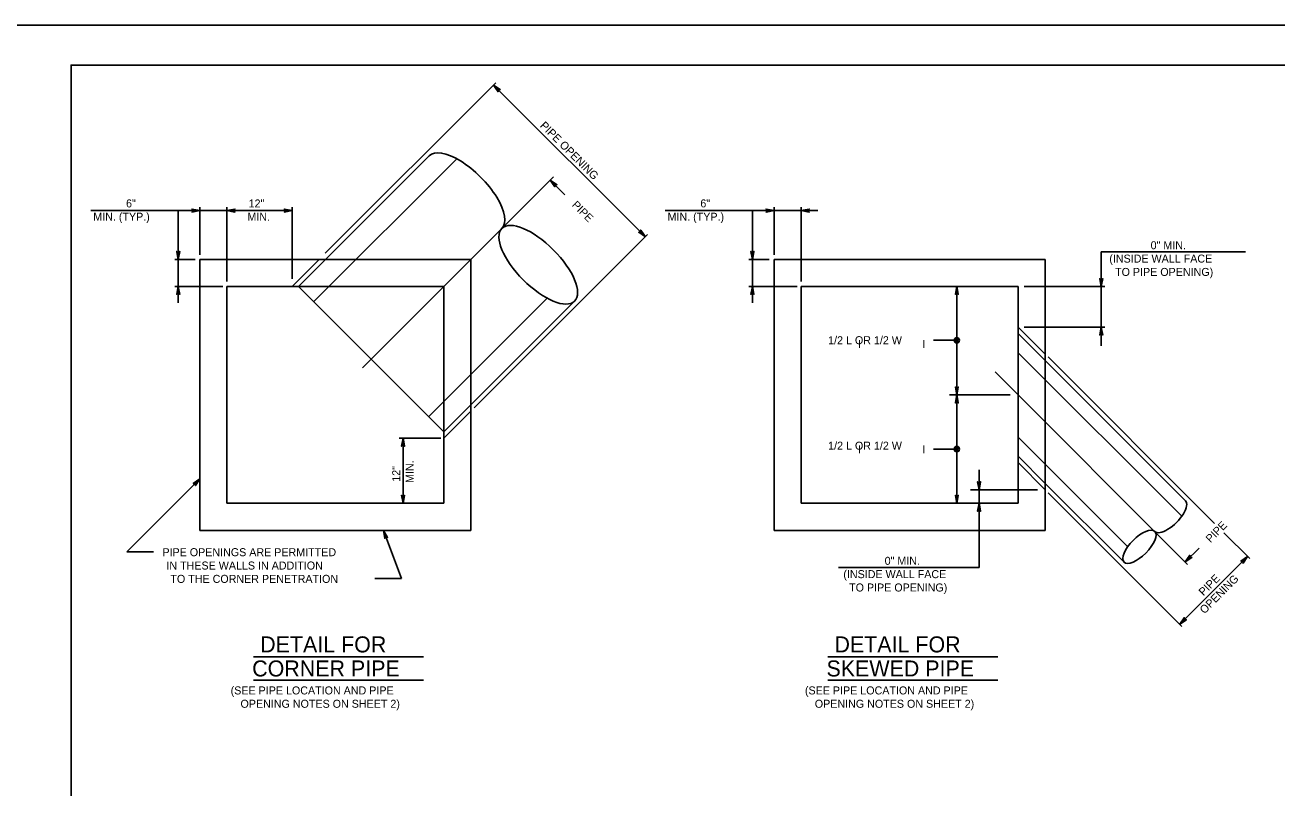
# Model space of a CAD drawing. Extents: x -6420 to 49575, y -4552 to 11624.
# Drawn here: x 7447 to 8986, y -1007 to -69 of the extents above; entities that cross this region are included whole.
import ezdxf

# ---------------------------------------------------------------- set-up
doc = ezdxf.new("R2010")
doc.units = 0
for name, color, linetype in [('1', 7, 'Continuous'), ('4', 7, 'Continuous'), ('PLT-BNDY', 7, 'Continuous')]:
    doc.layers.add(name, color=color, linetype=linetype)

msp = doc.modelspace()

# ---------------------------------------------------------------- linework, layer by layer
at = {"layer": '1'}
for p, q in [((7816.1, -349.8), (8025.8, -140.1)), ((8023, -142.9), (8209.6, -329.5)), ((7816.5, -357.2), (7943.8, -229.9)), ((7801.8, -409.2), (7977.6, -233.5)), ((7862, -490.5), (8096.7, -255.8)), ((8092.7, -259.8), (8110.7, -277.8)), ((7527.7, -297.2), (7775.3, -297.2)), ((7635.2, -297.2), (7635.2, -410.8)), ((7661.9, -293.2), (7661.9, -351.5)), ((7695.2, -293.2), (7695.2, -384.5)), ((7775.3, -293.2), (7775.3, -381.2)), ((8233.8, -297.2), (8421.8, -297.2)), ((8341.3, -297.2), (8341.3, -410.8)), ((8367.9, -293.2), (8367.9, -351.5)), ((8401.3, -293.2), (8401.3, -384.5)), ((7999.2, -539.8), (8212.4, -326.7)), ((8770.1, -347.8), (8770.1, -463.6)), ((8947.4, -347.8), (8770.1, -347.8)), ((7631, -357.2), (7655.9, -357.2)), ((7661.9, -357.2), (7661.9, -690.6)), ((7661.9, -357.2), (7995.2, -357.2)), ((7775.3, -390.6), (7808.6, -357.2)), ((7783.1, -390.6), (7816.5, -357.2)), ((7995.2, -357.2), (7995.2, -690.6)), ((8337, -357.2), (8361.9, -357.2)), ((8367.9, -357.2), (8367.9, -690.6)), ((8367.9, -357.2), (8701.3, -357.2)), ((8701.3, -357.2), (8701.3, -690.6)), ((7631, -390.6), (7690.2, -390.6)), ((7695.2, -390.6), (7961.9, -390.6)), ((7695.2, -390.6), (7695.2, -657.2)), ((7783.1, -390.6), (7961.9, -569.3)), ((7961.9, -390.6), (7961.9, -657.2)), ((8337, -390.6), (8396.2, -390.6)), ((8401.3, -390.6), (8667.9, -390.6)), ((8401.3, -390.6), (8401.3, -657.2)), ((8592.5, -390.6), (8592.5, -523.9)), ((8667.9, -390.6), (8667.9, -657.2)), ((8774.3, -390.6), (8675.3, -390.6)), ((7943.2, -550.6), (8088.9, -405)), ((7995.2, -536), (8122.6, -408.6)), ((8667.9, -440.6), (8701.3, -473.9)), ((8774.3, -440.6), (8675.3, -440.6)), ((8592.5, -456.7), (8564, -456.7)), ((8667.9, -448.4), (8701.3, -481.8)), ((8667.9, -472), (8869.1, -673.1)), ((8701.3, -481.8), (8873.6, -654.1)), ((8704.7, -477.3), (8909.5, -682.1)), ((8639.5, -495.5), (8876.3, -732.3)), ((7961.9, -569.3), (7995.2, -536)), ((8658, -523.9), (8583.6, -523.9)), ((8592.5, -523.9), (8592.5, -657.2)), ((7961.9, -577.2), (7995.2, -543.8)), ((7907, -577.2), (7958, -577.2)), ((7911.7, -577.2), (7911.7, -657.2)), ((8667.9, -575.8), (8802.7, -710.6)), ((8667.9, -599.4), (8701.3, -632.7)), ((8667.9, -607.2), (8701.3, -640.6)), ((7571.9, -717.1), (7661.9, -627.2)), ((8619.9, -616.2), (8619.9, -736.2)), ((8691.7, -640.6), (8609.2, -640.6)), ((8701.3, -632.7), (8798.1, -729.6)), ((8705, -644.3), (8869.3, -808.6)), ((7695.2, -657.2), (7961.9, -657.2)), ((8401.3, -657.2), (8667.9, -657.2)), ((7661.9, -690.6), (7995.2, -690.6)), ((7909.7, -749.9), (7887.5, -690.6)), ((8367.9, -690.6), (8701.3, -690.6)), ((8920.8, -693.4), (8952.6, -725.2)), ((7571.9, -717.1), (7604.7, -717.1)), ((8866.7, -806), (8950, -722.7)), ((8873.3, -729.3), (8890.3, -712.4)), ((8619.9, -736.2), (8447, -736.2)), ((7876.9, -749.9), (7909.7, -749.9)), ((7727.7, -845.9), (7937, -845.9)), ((8433.8, -845.9), (8643, -845.9)), ((7727.7, -874.9), (7937, -874.9)), ((8433.8, -874.9), (8643, -874.9))]:
    msp.add_line(p, q, dxfattribs=at)
for points in [[(10082.3, -1968.6), (10082.3, -118.2), (7503.5, -118.2), (7503.5, -1968.6), (10082.3, -1968.6), (10082.3, -1882.1), (9426.1, -1882.1), (9426.1, -1669.9), (10082.3, -1669.9), (10082.3, -1574.9), (9426.1, -1574.9), (9426.1, -1968.6), (9684.6, -1968.6), (9684.6, -1882.1), (9684.6, -1968.6), (9937.3, -1968.6), (9937.3, -1882.1), (9937.3, -1922.6), (10082.3, -1922.6)], [(8023, -142.9), (8031.2, -148.5), (8030.7, -148.4), (8030.3, -148.3), (8029.9, -148.4), (8029.5, -148.5), (8029.3, -148.7), (8029, -148.9), (8028.8, -149.2), (8028.6, -149.5), (8028.5, -149.8), (8028.4, -150.2), (8028.5, -150.6), (8028.6, -151.1), (8023, -142.9), (8028.5, -150.6), (8028.4, -150.2), (8023, -142.9), (8028.5, -149.8), (8028.6, -149.5), (8023, -142.9), (8028.8, -149.2), (8029, -148.9), (8023, -142.9), (8029.3, -148.7), (8029.5, -148.5), (8023, -142.9), (8029.9, -148.4), (8030.3, -148.3), (8023, -142.9), (8030.7, -148.4)], [(8092.7, -259.8), (8100.9, -265.4), (8100.5, -265.3), (8100, -265.2), (8099.6, -265.3), (8099.3, -265.4), (8099, -265.6), (8098.7, -265.8), (8098.5, -266.1), (8098.3, -266.3), (8098.2, -266.7), (8098.2, -267.1), (8098.2, -267.5), (8098.3, -268), (8092.7, -259.8), (8098.2, -267.5), (8098.2, -267.1), (8092.7, -259.8), (8098.2, -266.7), (8098.3, -266.3), (8092.7, -259.8), (8098.5, -266.1), (8098.7, -265.8), (8092.7, -259.8), (8099, -265.6), (8099.3, -265.4), (8092.7, -259.8), (8099.6, -265.3), (8100, -265.2), (8092.7, -259.8), (8100.5, -265.3)], [(7661.9, -297.2), (7652.1, -299.1), (7652.5, -298.8), (7652.9, -298.5), (7653, -298.2), (7653.2, -297.9), (7653.3, -297.6), (7653.4, -297.2), (7653.3, -296.9), (7653.2, -296.6), (7653, -296.2), (7652.9, -295.9), (7652.5, -295.7), (7652.1, -295.4), (7661.9, -297.2), (7652.5, -295.7), (7652.9, -295.9), (7661.9, -297.2), (7653, -296.2), (7653.2, -296.6), (7661.9, -297.2), (7653.3, -296.9), (7653.4, -297.2), (7661.9, -297.2), (7653.3, -297.6), (7653.2, -297.9), (7661.9, -297.2), (7653, -298.2), (7652.9, -298.5), (7661.9, -297.2), (7652.5, -298.8)], [(7695.2, -297.2), (7705, -295.4), (7704.6, -295.7), (7704.3, -295.9), (7704.1, -296.2), (7703.9, -296.6), (7703.8, -296.9), (7703.7, -297.2), (7703.8, -297.6), (7703.9, -297.9), (7704.1, -298.2), (7704.3, -298.5), (7704.6, -298.8), (7705, -299.1), (7695.2, -297.2), (7704.6, -298.8), (7704.3, -298.5), (7695.2, -297.2), (7704.1, -298.2), (7703.9, -297.9), (7695.2, -297.2), (7703.8, -297.6), (7703.7, -297.2), (7695.2, -297.2), (7703.8, -296.9), (7703.9, -296.6), (7695.2, -297.2), (7704.1, -296.2), (7704.3, -295.9), (7695.2, -297.2), (7704.6, -295.7)], [(7775.3, -297.2), (7765.5, -299.1), (7765.9, -298.8), (7766.3, -298.5), (7766.5, -298.2), (7766.6, -297.9), (7766.7, -297.6), (7766.8, -297.2), (7766.7, -296.9), (7766.6, -296.6), (7766.5, -296.2), (7766.3, -295.9), (7765.9, -295.7), (7765.5, -295.4), (7775.3, -297.2), (7765.9, -295.7), (7766.3, -295.9), (7775.3, -297.2), (7766.5, -296.2), (7766.6, -296.6), (7775.3, -297.2), (7766.7, -296.9), (7766.8, -297.2), (7775.3, -297.2), (7766.7, -297.6), (7766.6, -297.9), (7775.3, -297.2), (7766.5, -298.2), (7766.3, -298.5), (7775.3, -297.2), (7765.9, -298.8)], [(8367.9, -297.2), (8358.1, -299.1), (8358.5, -298.8), (8358.9, -298.5), (8359.1, -298.2), (8359.3, -297.9), (8359.3, -297.6), (8359.4, -297.2), (8359.3, -296.9), (8359.3, -296.6), (8359.1, -296.2), (8358.9, -295.9), (8358.5, -295.7), (8358.1, -295.4), (8367.9, -297.2), (8358.5, -295.7), (8358.9, -295.9), (8367.9, -297.2), (8359.1, -296.2), (8359.3, -296.6), (8367.9, -297.2), (8359.3, -296.9), (8359.4, -297.2), (8367.9, -297.2), (8359.3, -297.6), (8359.3, -297.9), (8367.9, -297.2), (8359.1, -298.2), (8358.9, -298.5), (8367.9, -297.2), (8358.5, -298.8)], [(8401.3, -297.2), (8411.1, -295.4), (8410.7, -295.7), (8410.3, -295.9), (8410.1, -296.2), (8409.9, -296.6), (8409.9, -296.9), (8409.8, -297.2), (8409.9, -297.6), (8409.9, -297.9), (8410.1, -298.2), (8410.3, -298.5), (8410.7, -298.8), (8411.1, -299.1), (8401.3, -297.2), (8410.7, -298.8), (8410.3, -298.5), (8401.3, -297.2), (8410.1, -298.2), (8409.9, -297.9), (8401.3, -297.2), (8409.9, -297.6), (8409.8, -297.2), (8401.3, -297.2), (8409.9, -296.9), (8409.9, -296.6), (8401.3, -297.2), (8410.1, -296.2), (8410.3, -295.9), (8401.3, -297.2), (8410.7, -295.7)], [(8209.6, -329.5), (8201.4, -323.9), (8201.8, -323.9), (8202.3, -324), (8202.6, -323.9), (8203, -323.8), (8203.3, -323.6), (8203.5, -323.5), (8203.7, -323.2), (8203.9, -322.9), (8204, -322.5), (8204.1, -322.2), (8204, -321.7), (8203.9, -321.3), (8209.6, -329.5), (8204, -321.7), (8204.1, -322.2), (8209.6, -329.5), (8204, -322.5), (8203.9, -322.9), (8209.6, -329.5), (8203.7, -323.2), (8203.5, -323.5), (8209.6, -329.5), (8203.3, -323.6), (8203, -323.8), (8209.6, -329.5), (8202.6, -323.9), (8202.3, -324), (8209.6, -329.5), (8201.8, -323.9)], [(7635.2, -357.2), (7633.4, -347.4), (7633.6, -347.8), (7633.9, -348.2), (7634.2, -348.4), (7634.6, -348.6), (7634.9, -348.6), (7635.2, -348.7), (7635.5, -348.6), (7635.9, -348.6), (7636.2, -348.4), (7636.5, -348.2), (7636.8, -347.8), (7637.1, -347.4), (7635.2, -357.2), (7636.8, -347.8), (7636.5, -348.2), (7635.2, -357.2), (7636.2, -348.4), (7635.9, -348.6), (7635.2, -357.2), (7635.5, -348.6), (7635.2, -348.7), (7635.2, -357.2), (7634.9, -348.6), (7634.6, -348.6), (7635.2, -357.2), (7634.2, -348.4), (7633.9, -348.2), (7635.2, -357.2), (7633.6, -347.8)], [(8341.3, -357.2), (8339.4, -347.4), (8339.7, -347.8), (8340, -348.2), (8340.3, -348.4), (8340.6, -348.6), (8340.9, -348.6), (8341.3, -348.7), (8341.6, -348.6), (8341.9, -348.6), (8342.3, -348.4), (8342.6, -348.2), (8342.8, -347.8), (8343.1, -347.4), (8341.3, -357.2), (8342.8, -347.8), (8342.6, -348.2), (8341.3, -357.2), (8342.3, -348.4), (8341.9, -348.6), (8341.3, -357.2), (8341.6, -348.6), (8341.3, -348.7), (8341.3, -357.2), (8340.9, -348.6), (8340.6, -348.6), (8341.3, -357.2), (8340.3, -348.4), (8340, -348.2), (8341.3, -357.2), (8339.7, -347.8)], [(8770.1, -390.6), (8768.3, -380.8), (8768.5, -381.2), (8768.8, -381.5), (8769.1, -381.7), (8769.4, -381.9), (8769.8, -382), (8770.1, -382), (8770.4, -382), (8770.7, -381.9), (8771.1, -381.7), (8771.4, -381.5), (8771.7, -381.2), (8771.9, -380.8), (8770.1, -390.6), (8771.7, -381.2), (8771.4, -381.5), (8770.1, -390.6), (8771.1, -381.7), (8770.7, -381.9), (8770.1, -390.6), (8770.4, -382), (8770.1, -382), (8770.1, -390.6), (8769.8, -382), (8769.4, -381.9), (8770.1, -390.6), (8769.1, -381.7), (8768.8, -381.5), (8770.1, -390.6), (8768.5, -381.2)], [(7635.2, -390.6), (7637.1, -400.3), (7636.8, -400), (7636.5, -399.6), (7636.2, -399.4), (7635.9, -399.2), (7635.5, -399.2), (7635.2, -399.1), (7634.9, -399.2), (7634.6, -399.2), (7634.2, -399.4), (7633.9, -399.6), (7633.6, -400), (7633.4, -400.3), (7635.2, -390.6), (7633.6, -400), (7633.9, -399.6), (7635.2, -390.6), (7634.2, -399.4), (7634.6, -399.2), (7635.2, -390.6), (7634.9, -399.2), (7635.2, -399.1), (7635.2, -390.6), (7635.5, -399.2), (7635.9, -399.2), (7635.2, -390.6), (7636.2, -399.4), (7636.5, -399.6), (7635.2, -390.6), (7636.8, -400)], [(8341.3, -390.6), (8343.1, -400.3), (8342.8, -400), (8342.6, -399.6), (8342.3, -399.4), (8341.9, -399.2), (8341.6, -399.2), (8341.3, -399.1), (8340.9, -399.2), (8340.6, -399.2), (8340.3, -399.4), (8340, -399.6), (8339.7, -400), (8339.4, -400.3), (8341.3, -390.6), (8339.7, -400), (8340, -399.6), (8341.3, -390.6), (8340.3, -399.4), (8340.6, -399.2), (8341.3, -390.6), (8340.9, -399.2), (8341.3, -399.1), (8341.3, -390.6), (8341.6, -399.2), (8341.9, -399.2), (8341.3, -390.6), (8342.3, -399.4), (8342.6, -399.6), (8341.3, -390.6), (8342.8, -400)], [(8592.5, -390.6), (8594.3, -400.3), (8594.1, -400), (8593.8, -399.6), (8593.5, -399.4), (8593.1, -399.2), (8592.8, -399.2), (8592.5, -399.1), (8592.2, -399.2), (8591.8, -399.2), (8591.5, -399.4), (8591.2, -399.6), (8590.9, -400), (8590.7, -400.3), (8592.5, -390.6), (8590.9, -400), (8591.2, -399.6), (8592.5, -390.6), (8591.5, -399.4), (8591.8, -399.2), (8592.5, -390.6), (8592.2, -399.2), (8592.5, -399.1), (8592.5, -390.6), (8592.8, -399.2), (8593.1, -399.2), (8592.5, -390.6), (8593.5, -399.4), (8593.8, -399.6), (8592.5, -390.6), (8594.1, -400)], [(8770.1, -440.6), (8771.9, -450.3), (8771.7, -450), (8771.4, -449.6), (8771.1, -449.4), (8770.7, -449.2), (8770.4, -449.2), (8770.1, -449.1), (8769.8, -449.2), (8769.4, -449.2), (8769.1, -449.4), (8768.8, -449.6), (8768.5, -450), (8768.3, -450.3), (8770.1, -440.6), (8768.5, -450), (8768.8, -449.6), (8770.1, -440.6), (8769.1, -449.4), (8769.4, -449.2), (8770.1, -440.6), (8769.8, -449.2), (8770.1, -449.1), (8770.1, -440.6), (8770.4, -449.2), (8770.7, -449.2), (8770.1, -440.6), (8771.1, -449.4), (8771.4, -449.6), (8770.1, -440.6), (8771.7, -450)], [(8592.5, -523.9), (8590.7, -514.1), (8590.9, -514.5), (8591.2, -514.9), (8591.5, -515.1), (8591.8, -515.3), (8592.2, -515.3), (8592.5, -515.4), (8592.8, -515.3), (8593.1, -515.3), (8593.5, -515.1), (8593.8, -514.9), (8594.1, -514.5), (8594.3, -514.1), (8592.5, -523.9), (8594.1, -514.5), (8593.8, -514.9), (8592.5, -523.9), (8593.5, -515.1), (8593.1, -515.3), (8592.5, -523.9), (8592.8, -515.3), (8592.5, -515.4), (8592.5, -523.9), (8592.2, -515.3), (8591.8, -515.3), (8592.5, -523.9), (8591.5, -515.1), (8591.2, -514.9), (8592.5, -523.9), (8590.9, -514.5)], [(8592.5, -523.9), (8594.3, -533.7), (8594.1, -533.3), (8593.8, -532.9), (8593.5, -532.7), (8593.1, -532.5), (8592.8, -532.5), (8592.5, -532.4), (8592.2, -532.5), (8591.8, -532.5), (8591.5, -532.7), (8591.2, -532.9), (8590.9, -533.3), (8590.7, -533.7), (8592.5, -523.9), (8590.9, -533.3), (8591.2, -532.9), (8592.5, -523.9), (8591.5, -532.7), (8591.8, -532.5), (8592.5, -523.9), (8592.2, -532.5), (8592.5, -532.4), (8592.5, -523.9), (8592.8, -532.5), (8593.1, -532.5), (8592.5, -523.9), (8593.5, -532.7), (8593.8, -532.9), (8592.5, -523.9), (8594.1, -533.3)], [(7911.7, -577.2), (7913.5, -587), (7913.3, -586.6), (7913, -586.2), (7912.7, -586), (7912.4, -585.8), (7912, -585.8), (7911.7, -585.7), (7911.4, -585.8), (7911, -585.8), (7910.7, -586), (7910.4, -586.2), (7910.1, -586.6), (7909.9, -587), (7911.7, -577.2), (7910.1, -586.6), (7910.4, -586.2), (7911.7, -577.2), (7910.7, -586), (7911, -585.8), (7911.7, -577.2), (7911.4, -585.8), (7911.7, -585.7), (7911.7, -577.2), (7912, -585.8), (7912.4, -585.8), (7911.7, -577.2), (7912.7, -586), (7913, -586.2), (7911.7, -577.2), (7913.3, -586.6)], [(7661.9, -627.2), (7656.3, -635.4), (7656.3, -635), (7656.4, -634.5), (7656.3, -634.1), (7656.2, -633.8), (7656, -633.5), (7655.9, -633.2), (7655.6, -633), (7655.3, -632.8), (7654.9, -632.8), (7654.6, -632.7), (7654.1, -632.7), (7653.7, -632.8), (7661.9, -627.2), (7654.1, -632.7), (7654.6, -632.7), (7661.9, -627.2), (7654.9, -632.8), (7655.3, -632.8), (7661.9, -627.2), (7655.6, -633), (7655.9, -633.2), (7661.9, -627.2), (7656, -633.5), (7656.2, -633.8), (7661.9, -627.2), (7656.3, -634.1), (7656.4, -634.5), (7661.9, -627.2), (7656.3, -635)], [(8619.9, -640.6), (8618, -630.8), (8618.3, -631.2), (8618.6, -631.5), (8618.9, -631.7), (8619.2, -631.9), (8619.6, -632), (8619.9, -632), (8620.2, -632), (8620.5, -631.9), (8620.9, -631.7), (8621.2, -631.5), (8621.5, -631.2), (8621.7, -630.8), (8619.9, -640.6), (8621.5, -631.2), (8621.2, -631.5), (8619.9, -640.6), (8620.9, -631.7), (8620.5, -631.9), (8619.9, -640.6), (8620.2, -632), (8619.9, -632), (8619.9, -640.6), (8619.6, -632), (8619.2, -631.9), (8619.9, -640.6), (8618.9, -631.7), (8618.6, -631.5), (8619.9, -640.6), (8618.3, -631.2)], [(7911.7, -657.2), (7909.9, -647.4), (7910.1, -647.8), (7910.4, -648.2), (7910.7, -648.4), (7911, -648.6), (7911.4, -648.6), (7911.7, -648.7), (7912, -648.6), (7912.4, -648.6), (7912.7, -648.4), (7913, -648.2), (7913.3, -647.8), (7913.5, -647.4), (7911.7, -657.2), (7913.3, -647.8), (7913, -648.2), (7911.7, -657.2), (7912.7, -648.4), (7912.4, -648.6), (7911.7, -657.2), (7912, -648.6), (7911.7, -648.7), (7911.7, -657.2), (7911.4, -648.6), (7911, -648.6), (7911.7, -657.2), (7910.7, -648.4), (7910.4, -648.2), (7911.7, -657.2), (7910.1, -647.8)], [(8592.5, -657.2), (8590.7, -647.4), (8590.9, -647.8), (8591.2, -648.2), (8591.5, -648.4), (8591.8, -648.6), (8592.2, -648.6), (8592.5, -648.7), (8592.8, -648.6), (8593.1, -648.6), (8593.5, -648.4), (8593.8, -648.2), (8594.1, -647.8), (8594.3, -647.4), (8592.5, -657.2), (8594.1, -647.8), (8593.8, -648.2), (8592.5, -657.2), (8593.5, -648.4), (8593.1, -648.6), (8592.5, -657.2), (8592.8, -648.6), (8592.5, -648.7), (8592.5, -657.2), (8592.2, -648.6), (8591.8, -648.6), (8592.5, -657.2), (8591.5, -648.4), (8591.2, -648.2), (8592.5, -657.2), (8590.9, -647.8)], [(8619.9, -657.2), (8621.7, -667), (8621.5, -666.6), (8621.2, -666.3), (8620.9, -666.1), (8620.5, -665.9), (8620.2, -665.8), (8619.9, -665.8), (8619.6, -665.8), (8619.2, -665.9), (8618.9, -666.1), (8618.6, -666.3), (8618.3, -666.6), (8618, -667), (8619.9, -657.2), (8618.3, -666.6), (8618.6, -666.3), (8619.9, -657.2), (8618.9, -666.1), (8619.2, -665.9), (8619.9, -657.2), (8619.6, -665.8), (8619.9, -665.8), (8619.9, -657.2), (8620.2, -665.8), (8620.5, -665.9), (8619.9, -657.2), (8620.9, -666.1), (8621.2, -666.3), (8619.9, -657.2), (8621.5, -666.6)], [(7887.5, -690.6), (7892.7, -699.1), (7892.3, -698.8), (7891.9, -698.6), (7891.6, -698.5), (7891.2, -698.4), (7890.8, -698.5), (7890.5, -698.6), (7890.2, -698.7), (7889.9, -698.9), (7889.7, -699.2), (7889.5, -699.5), (7889.4, -699.9), (7889.2, -700.4), (7887.5, -690.6), (7889.4, -699.9), (7889.5, -699.5), (7887.5, -690.6), (7889.7, -699.2), (7889.9, -698.9), (7887.5, -690.6), (7890.2, -698.7), (7890.5, -698.6), (7887.5, -690.6), (7890.8, -698.5), (7891.2, -698.4), (7887.5, -690.6), (7891.6, -698.5), (7891.9, -698.6), (7887.5, -690.6), (7892.3, -698.8)], [(8873.3, -729.3), (8879, -721.1), (8878.9, -721.5), (8878.8, -722), (8878.9, -722.4), (8879, -722.7), (8879.2, -723), (8879.4, -723.3), (8879.7, -723.5), (8879.9, -723.7), (8880.3, -723.8), (8880.7, -723.9), (8881.1, -723.8), (8881.6, -723.7), (8873.3, -729.3), (8881.1, -723.8), (8880.7, -723.9), (8873.3, -729.3), (8880.3, -723.8), (8879.9, -723.7), (8873.3, -729.3), (8879.7, -723.5), (8879.4, -723.3), (8873.3, -729.3), (8879.2, -723), (8879, -722.7), (8873.3, -729.3), (8878.9, -722.4), (8878.8, -722), (8873.3, -729.3), (8878.9, -721.5)], [(8950, -722.7), (8944.4, -730.9), (8944.5, -730.4), (8944.6, -730), (8944.5, -729.6), (8944.4, -729.2), (8944.2, -729), (8944, -728.7), (8943.7, -728.5), (8943.5, -728.3), (8943.1, -728.2), (8942.7, -728.1), (8942.3, -728.2), (8941.8, -728.3), (8950, -722.7), (8942.3, -728.2), (8942.7, -728.1), (8950, -722.7), (8943.1, -728.2), (8943.5, -728.3), (8950, -722.7), (8943.7, -728.5), (8944, -728.7), (8950, -722.7), (8944.2, -729), (8944.4, -729.2), (8950, -722.7), (8944.5, -729.6), (8944.6, -730), (8950, -722.7), (8944.5, -730.4)], [(8866.7, -806), (8872.3, -797.8), (8872.2, -798.2), (8872.2, -798.7), (8872.3, -799.1), (8872.3, -799.4), (8872.5, -799.7), (8872.7, -800), (8873, -800.2), (8873.3, -800.4), (8873.6, -800.4), (8874, -800.5), (8874.5, -800.5), (8874.9, -800.4), (8866.7, -806), (8874.5, -800.5), (8874, -800.5), (8866.7, -806), (8873.6, -800.4), (8873.3, -800.4), (8866.7, -806), (8873, -800.2), (8872.7, -800), (8866.7, -806), (8872.5, -799.7), (8872.3, -799.4), (8866.7, -806), (8872.3, -799.1), (8872.2, -798.7), (8866.7, -806), (8872.2, -798.2)]]:
    msp.add_lwpolyline(points, dxfattribs=at)
for centre, major_axis in [((7988.5, -274.5), (44.7, -44.7)), ((8854.8, -673), (-18.9, -18.9))]:
    msp.add_ellipse(centre, major_axis=major_axis, ratio=0.414409, start_param=0, end_param=3.141593, dxfattribs=at)
for centre, major_axis in [((8077.9, -363.9), (44.7, -44.7)), ((8817, -710.7), (-18.9, -18.9))]:
    msp.add_ellipse(centre, major_axis=major_axis, ratio=0.414392, dxfattribs=at)
at = {"layer": '4'}
msp.add_line((8592.5, -590.6), (8564, -590.6), dxfattribs=at)
for centre, radius in [((8592.5, -456.7), 3.28), ((8592.5, -456.7), 1.64), ((8592.5, -590.6), 3.28), ((8592.5, -590.6), 1.64)]:
    msp.add_circle(centre, radius, dxfattribs=at)
at = {"layer": 'PLT-BNDY'}
msp.add_lwpolyline([(7375.6, -69), (10134.8, -69), (10134.8, -2017.8), (7375.6, -2017.8)], close=True, dxfattribs=at)

# ---------------------------------------------------------------- texts
at = {"layer": '1'}
for s, height, rotation, p in [('PIPE OPENING', 9.843, 315, (8079.4, -193.5)), ('  PIPE', 9.84, 315, (8113.3, -285.9)), ('12"', 9.84, 90, (7908.2, -630.7)), ('MIN.', 9.84, 90, (7924.6, -632.2)), ('  PIPE', 9.84, 45, (8899.2, -711.5)), ('PIPE', 9.84, 45, (8895.8, -771.8)), ('OPENING', 9.84, 45, (8897, -793.9))]:
    msp.add_text(s, height=height, rotation=rotation, dxfattribs=at).set_placement(p)
for s, height, p in [('6"', 9.84, (7571.1, -293.3)), ('12"', 9.84, (7721.8, -293.4)), ('6"', 9.84, (8277.2, -293.3)), ('MIN. (TYP.)', 9.843, (7530.8, -309.7)), ('MIN.', 9.84, (7720.3, -309.8)), ('MIN. (TYP.)', 9.843, (8236.9, -309.7)), ('0" MIN.', 9.84, (8830.8, -344.8)), ('(INSIDE WALL FACE', 9.843, (8780, -361.2)), ('TO PIPE OPENING)', 9.843, (8787.1, -377.6)), ('1/2 L OR 1/2 W', 9.843, (8434.3, -461.6)), ('I', 9.84, (8471.2, -466.2)), ('I', 9.84, (8550.2, -466.2)), ('1/2 L OR 1/2 W', 9.843, (8434.3, -591.3)), ('I', 9.84, (8471.2, -595.9)), ('I', 9.84, (8550.2, -595.9)), ('PIPE OPENINGS ARE PERMITTED', 9.843, (7615.8, -722.3)), ('0" MIN.', 9.84, (8503.8, -732.9)), ('IN THESE WALLS IN ADDITION', 9.843, (7620.7, -738.7)), ('TO THE CORNER PENETRATION', 9.843, (7625.6, -755.1)), ('(INSIDE WALL FACE', 9.843, (8453, -749.3)), ('TO PIPE OPENING)', 9.843, (8460.1, -765.7)), ('DETAIL FOR', 19.69, (7736, -840.6)), ('DETAIL FOR', 19.69, (8442.1, -840.6)), ('CORNER PIPE', 19.685, (7726.2, -870.2)), ('SKEWED PIPE', 19.685, (8432.3, -870.2)), ('(SEE PIPE LOCATION AND PIPE', 9.843, (7699.7, -892.3)), ('(SEE PIPE LOCATION AND PIPE', 9.843, (8405.8, -892.3)), ('OPENING NOTES ON SHEET 2)', 9.843, (7711.8, -908.7)), ('OPENING NOTES ON SHEET 2)', 9.843, (8417.9, -908.7))]:
    msp.add_text(s, height=height, dxfattribs=at).set_placement(p)

doc.saveas('drawing.dxf')
